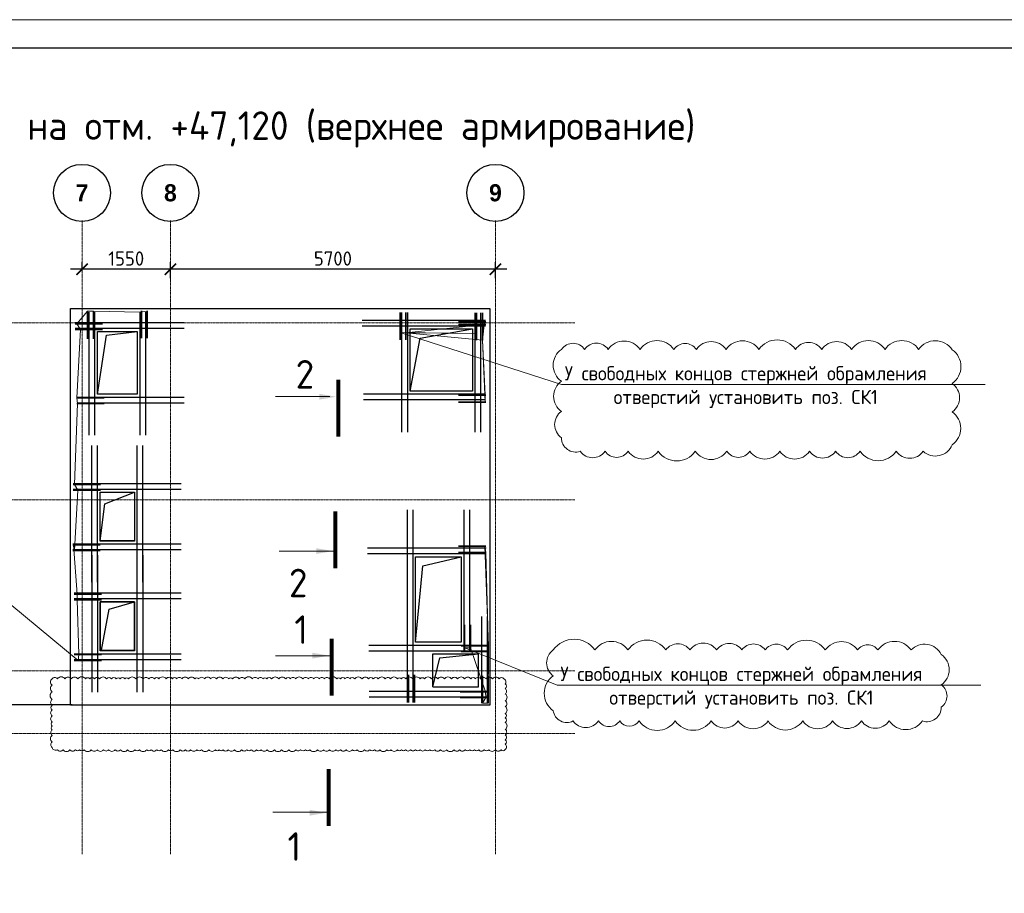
# Model space of a CAD drawing. Header units: millimetres. Extents: x -348641 to 659084, y -187953 to 16029.
# Tile 618 of 656: x -69187 to -51920, y -84248 to -68930. Entities that reach past the tile are written whole.
import ezdxf
from ezdxf import colors
from ezdxf.entities.mleader import LeaderData, LeaderLine
from ezdxf.math import Vec2, Vec3

# ---------------------------------------------------------------- set-up
doc = ezdxf.new("R2010")
doc.units = ezdxf.units.MM
for name, pattern in [('______5', [1100, 800, -100, 100, -100]), ('CENTER2', [28.575, 19.05, -3.175, 3.175, -3.175]), ('осевая', [50.8, 31.75, -6.35, 6.35, -6.35])]:
    doc.linetypes.add(name, pattern=pattern)
for name, color, linetype, lineweight in [('_0.25', 114, 'Continuous', 25), ('_0.5', 94, 'Continuous', 50), ('Standard', 7, 'Continuous', 25), ('Осевая', 10, 'CENTER2', 20), ('Оси', 40, '______5', 18), ('Перекрытие ж_бетон', 1, 'Continuous', 30), ('подоснова', 151, 'Continuous', 5), ('ТОНКИЕ', 7, 'Continuous', 9), ('Узлы', 7, 'Continuous', 0)]:
    doc.layers.add(name, color=color, linetype=linetype, lineweight=lineweight)
doc.layers.add('ТОЛСТЫЕ_ОСНОВНЫЕ', color=6, linetype='Continuous')
doc.styles.add('Century Gothic', font='GOTHIC.TTF')
doc.styles.add('GOST-2.304_Type-B', font='GOST_Common.ttf')
doc.dimstyles.new('СПДС', dxfattribs={"dimscale": 100, "dimtxt": 2.5, "dimasz": 2, "dimexe": 1.25, "dimexo": 0, "dimtad": 1, "dimdec": 0, "dimrnd": 5, "dimtxsty": 'GOST-2.304_Type-B', "dimblk": 'ARCHTICK', "dimcen": 2.5, "dimdle": 2, "dimclrd": 1, "dimclre": 1, "dimclrt": 1, "dimadec": 0, "dimazin": 2, "dimtfac": 0.75, "dimtdec": 0, "dimtmove": 1, "dimatfit": 3, "dimfxl": 1, "dimtfillclr": 256, "dimtolj": 1, "dimarcsym": 1})

# ---------------------------------------------------------------- blocks, each defined once
blk = doc.blocks.new('*U1236')
at = {"layer": 'ТОЛСТЫЕ_ОСНОВНЫЕ', "color": 6}
blk.add_lwpolyline([(20, 5), (886, 5), (886, 415), (20, 415)], close=True, dxfattribs=at)
at = {"layer": 'ТОНКИЕ'}
blk.add_lwpolyline([(0, 0), (891, 0), (891, 420), (0, 420)], close=True, dxfattribs=at)
blk = doc.blocks.new('NSY101')
at = {"color": 0, "linetype": 'ByBlock', "lineweight": -2}
blk.add_circle((0, 0), 50, dxfattribs=at)
blk = doc.blocks.new('СЛОЖНЫЙ_ОБЪЕКТ_3')
at = {"layer": 'Оси', "color": 16, "linetype": 'Continuous', "lineweight": 25, "transparency": 33554687, "xscale": 9.999999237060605, "yscale": 9.999999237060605, "zscale": 9.999999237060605}
blk.add_blockref('NSY101', (24563, -989), dxfattribs=at)
at = {"layer": 'Оси', "color": 16, "linetype": 'Continuous', "lineweight": 25, "transparency": 33554687, "insert": (24563, -989), "char_height": 300, "width": 385, "attachment_point": 5, "style": 'Century Gothic'}
blk.add_mtext('\\A1;{\\fCentury Gothic|i0|b1;\\H300.000000;\\W1.000000;\\C16;7}\\P', dxfattribs=at)
blk = doc.blocks.new('СЛОЖНЫЙ_ОБЪЕКТ_4')
at = {"layer": 'Оси', "color": 16, "linetype": 'Continuous', "lineweight": 25, "transparency": 33554687, "xscale": 9.999999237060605, "yscale": 9.999999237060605, "zscale": 9.999999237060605}
blk.add_blockref('NSY101', (26113, -989), dxfattribs=at)
at = {"layer": 'Оси', "color": 16, "linetype": 'Continuous', "lineweight": 25, "transparency": 33554687, "insert": (26113, -989), "char_height": 300, "width": 385, "attachment_point": 5, "style": 'Century Gothic'}
blk.add_mtext('\\A1;{\\fCentury Gothic|i0|b1;\\H300.000000;\\W1.000000;\\C16;8}\\P', dxfattribs=at)
blk = doc.blocks.new('СЛОЖНЫЙ_ОБЪЕКТ_16')
at = {"layer": 'Оси', "color": 16, "linetype": 'Continuous', "lineweight": 25, "transparency": 33554687, "xscale": 9.999999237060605, "yscale": 9.999999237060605, "zscale": 9.999999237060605}
blk.add_blockref('NSY101', (31813, -989), dxfattribs=at)
at = {"layer": 'Оси', "color": 16, "linetype": 'Continuous', "lineweight": 25, "transparency": 33554687, "insert": (31813, -989), "char_height": 300, "width": 385, "attachment_point": 5, "style": 'Century Gothic'}
blk.add_mtext('\\A1;{\\fCentury Gothic|i0|b1;\\H300.000000;\\W1.000000;\\C16;9}\\P', dxfattribs=at)
blk = doc.blocks.new('*U645')
at = {"layer": '_0.25', "ltscale": 100}
blk.add_lwpolyline([(0, 700), (1100, 700), (1100, 0), (0, 0)], close=True, dxfattribs=at)
at = {"layer": '_0.5', "color": 7, "lineweight": 30, "ltscale": 100}
for p, q in [((-150, 1058), (-150, -820)), ((-50, 1058), (-50, -820)), ((1150, -820), (1150, 1089)), ((1250, -820), (1250, 1089)), ((1437, 850), (-720, 850)), ((1437, 750), (-720, 750)), ((-720, -50), (1437, -50)), ((-720, -150), (1437, -150))]:
    blk.add_line(p, q, dxfattribs=at)
blk = doc.blocks.new('*U646')
at = {"layer": '_0.25', "ltscale": 100}
blk.add_lwpolyline([(0, 600), (855, 600), (855, 0), (0, 0)], close=True, dxfattribs=at)
at = {"layer": '_0.5', "color": 7, "lineweight": 30, "ltscale": 100}
for p, q in [((-150, 1077), (-150, -820)), ((-50, 1077), (-50, -820)), ((905, -820), (905, 1072)), ((1005, -820), (1005, 1072)), ((1675, 750), (-720, 750)), ((1675, 650), (-720, 650)), ((-720, -50), (1675, -50)), ((-720, -150), (1675, -150))]:
    blk.add_line(p, q, dxfattribs=at)
blk = doc.blocks.new('*U647')
at = {"layer": '_0.25', "ltscale": 100}
blk.add_lwpolyline([(0, 600), (862, 600), (862, 0), (0, 0)], close=True, dxfattribs=at)
at = {"layer": '_0.5', "color": 7, "lineweight": 30, "ltscale": 100}
for p, q in [((-150, 1055), (-150, -820)), ((-50, 1055), (-50, -820)), ((912, -820), (912, 1055)), ((1012, -820), (1012, 1055)), ((1682, 750), (-720, 750)), ((1682, 650), (-720, 650)), ((-720, -50), (1682, -50)), ((-720, -150), (1682, -150))]:
    blk.add_line(p, q, dxfattribs=at)
blk = doc.blocks.new('*U644')
at = {"layer": '_0.25', "ltscale": 100}
blk.add_lwpolyline([(0, 800), (1500, 800), (1500, 0), (0, 0)], close=True, dxfattribs=at)
at = {"layer": '_0.5', "color": 7, "lineweight": 30, "ltscale": 100}
for p, q in [((-150, 1620), (-150, -471)), ((-50, 1620), (-50, -471)), ((1550, -436), (1550, 1645)), ((1650, -436), (1650, 1645)), ((2320, 950), (-1053, 950)), ((2320, 850), (-1053, 850)), ((-168, -50), (2320, -50)), ((-168, -150), (2320, -150))]:
    blk.add_line(p, q, dxfattribs=at)
blk = doc.blocks.new('*U643')
at = {"layer": '_0.25', "ltscale": 100}
blk.add_lwpolyline([(0, 1090), (1090, 1090), (1090, 0), (0, 0)], close=True, dxfattribs=at)
at = {"layer": '_0.5', "color": 7, "lineweight": 30, "ltscale": 100}
for p, q in [((-150, 1910), (-150, -232)), ((-50, 1910), (-50, -232)), ((1140, -230), (1140, 1935)), ((1240, -230), (1240, 1935)), ((1378, 1240), (-720, 1240)), ((1378, 1140), (-720, 1140)), ((-720, -50), (1374, -50)), ((-720, -150), (1374, -150))]:
    blk.add_line(p, q, dxfattribs=at)
blk = doc.blocks.new('_ArchTick')
at = {"color": 0, "linetype": 'ByBlock', "const_width": 0.15}
blk.add_lwpolyline([(-0.5, -0.5), (0.5, 0.5)], dxfattribs=at)
blk = doc.blocks.new('*D1352')
at = {"layer": '_0.5', "color": 1, "lineweight": -2, "transparency": 16777216}
for p, q in [((-66544, -73463), (-66544, -73181)), ((-60844, -73463), (-60844, -73181)), ((-60644, -73306), (-66744, -73306))]:
    blk.add_line(p, q, dxfattribs=at)
at = {"layer": 'DEFPOINTS', "color": 0, "lineweight": 0, "transparency": 16777216}
for p in [(-66544, -73306), (-66544, -73463), (-60844, -73463)]:
    blk.add_point(p, dxfattribs=at)
at = {"layer": '_0.5', "color": 1, "lineweight": -2, "transparency": 16777216, "xscale": 200, "yscale": 200, "zscale": 200, "rotation": 180}
blk.add_blockref('_ArchTick', (-66544, -73306), dxfattribs=at)
at = {"layer": '_0.5', "color": 1, "lineweight": -2, "transparency": 16777216, "xscale": 200, "yscale": 200, "zscale": 200}
blk.add_blockref('_ArchTick', (-60844, -73306), dxfattribs=at)
at = {"layer": '_0.5', "color": 1, "lineweight": 0, "transparency": 16777216, "insert": (-63694, -73118), "char_height": 250, "attachment_point": 5, "style": 'GOST-2.304_Type-B'}
blk.add_mtext('\\A1;5700', dxfattribs=at)
blk = doc.blocks.new('*D1353')
at = {"layer": '_0.5', "color": 1, "lineweight": -2, "transparency": 16777216}
for p, q in [((-68094, -73306), (-68094, -73181)), ((-66544, -73463), (-66544, -73181)), ((-66344, -73306), (-68294, -73306))]:
    blk.add_line(p, q, dxfattribs=at)
at = {"layer": 'DEFPOINTS', "color": 0, "lineweight": 0, "transparency": 16777216}
for p in [(-68094, -73306), (-68094, -73306), (-66544, -73463)]:
    blk.add_point(p, dxfattribs=at)
at = {"layer": '_0.5', "color": 1, "lineweight": -2, "transparency": 16777216, "xscale": 200, "yscale": 200, "zscale": 200, "rotation": 180}
blk.add_blockref('_ArchTick', (-68094, -73306), dxfattribs=at)
at = {"layer": '_0.5', "color": 1, "lineweight": -2, "transparency": 16777216, "xscale": 200, "yscale": 200, "zscale": 200}
blk.add_blockref('_ArchTick', (-66544, -73306), dxfattribs=at)
at = {"layer": '_0.5', "color": 1, "lineweight": 0, "transparency": 16777216, "insert": (-67319, -73118), "char_height": 250, "attachment_point": 5, "style": 'GOST-2.304_Type-B'}
blk.add_mtext('\\A1;1550', dxfattribs=at)
blk = doc.blocks.new('*D1356')
at = {"layer": '_0.5', "color": 1, "lineweight": -2, "transparency": 16777216}
for p, q in [((-70333, -80543), (-70333, -79943)), ((-69989, -80147), (-69989, -81145)), ((-69722, -80347), (-70114, -80347)), ((-69989, -80646), (-70333, -80543)), ((-68266, -80945), (-70114, -80945))]:
    blk.add_line(p, q, dxfattribs=at)
at = {"layer": 'DEFPOINTS', "color": 0, "lineweight": 0, "transparency": 16777216}
for p in [(-69722, -80347), (-69989, -80945), (-68266, -80945)]:
    blk.add_point(p, dxfattribs=at)
at = {"layer": '_0.5', "color": 1, "lineweight": -2, "transparency": 16777216, "xscale": 200, "yscale": 200, "zscale": 200}
for p, rotation in [((-69989, -80347), 90), ((-69989, -80945), 270)]:
    blk.add_blockref('_ArchTick', p, dxfattribs=dict(at, rotation=rotation))
at = {"layer": '_0.5', "color": 1, "lineweight": 0, "transparency": 16777216, "insert": (-70521, -80243), "char_height": 250, "attachment_point": 5, "rotation": 90, "style": 'GOST-2.304_Type-B'}
blk.add_mtext('\\A1;600', dxfattribs=at)
blk = doc.blocks.new('_None')

msp = doc.modelspace()

# ---------------------------------------------------------------- linework, layer by layer
at = {"layer": '_0.5', "color": 4, "lineweight": 35}
for points in [[(-67995.4, -74043.1), (-67995.4, -74523)], [(-67894.7, -74043.1), (-67894.7, -74523)], [(-67053.1, -74036.2), (-67053.1, -74516.1)], [(-66952.4, -74036.2), (-66952.4, -74516.1)], [(-62517.2, -74064.6), (-62517.2, -74544.5)], [(-62416.5, -74064.6), (-62416.5, -74544.5)], [(-61174.1, -74071.8), (-61174.1, -74551.6)], [(-61073.4, -74071.8), (-61073.4, -74551.6)], [(-61491.6, -74227.2), (-61011.8, -74227.2)], [(-68215.7, -74261.3), (-67735.8, -74261.3)], [(-68215.7, -74362), (-67735.8, -74362)], [(-61493.2, -74276), (-61013.3, -74276)], [(-68183.8, -75561.3), (-67704, -75561.3)], [(-61493.2, -75516.4), (-61013.3, -75516.4)], [(-68183.8, -75662), (-67704, -75662)], [(-61493.2, -75635.2), (-61013.3, -75635.2)], [(-68250.2, -77081.3), (-67770.4, -77081.3)], [(-68250.2, -77182), (-67770.4, -77182)], [(-68255.9, -78136.3), (-67776.1, -78136.3)], [(-61493.2, -78158.5), (-61013.3, -78158.5)], [(-68255.9, -78237.1), (-67776.1, -78237.1)], [(-61493.2, -78271), (-61013.3, -78271)], [(-68230.9, -79001.3), (-67751, -79001.3)], [(-68230.9, -79102), (-67751, -79102)], [(-61383.9, -79541.2), (-61383.9, -80021.1)], [(-61283.2, -79541.2), (-61283.2, -80021.1)], [(-61447.4, -79908.8), (-60967.5, -79908.8)], [(-68230.9, -80063.6), (-67751, -80063.6)], [(-61447.4, -80007.9), (-60967.5, -80007.9)], [(-68230.9, -80164.3), (-67751, -80164.3)], [(-62366.7, -80419.9), (-62366.7, -80899.7)], [(-62266, -80419.9), (-62266, -80899.7)], [(-61459.8, -80715.5), (-60980, -80715.5)], [(-61459.8, -80816.2), (-60980, -80816.2)]]:
    msp.add_lwpolyline(points, dxfattribs=at)
at = {"layer": '_0.5', "color": 240, "lineweight": 0, "true_color": 0xed1f24}
for points in [[(-59685.8, -74710.2, 0.5205671), (-59685.8, -75269.6, 0.5205671), (-59685.8, -75798.6, 0.5205671), (-59685.8, -76258.9, 0.5205671), (-59356.1, -76498.1, 0.5205671), (-58922.3, -76498.1, 0.5205671), (-58514.7, -76498.1, 0.5205671), (-57988.7, -76498.1, 0.5205671), (-57339.4, -76498.1, 0.5205671), (-56788.2, -76498.1, 0.5205671), (-56381.3, -76498.1, 0.5205671), (-55858.2, -76498.1, 0.5205671), (-55335.9, -76498.1, 0.5205671), (-54878.9, -76498.1, 0.5205671), (-54450.3, -76498.1, 0.5205671), (-53815.1, -76498.1, 0.5205671), (-53342.4, -76498.1, 0.5205671), (-52834.2, -76382.9, 0.5205671), (-52834.2, -75808.5, 0.5205671), (-52834.2, -75308.5, 0.5205671), (-52834.2, -74716, 0.5205671), (-53422.4, -74710.2, 0.5205671), (-54012.4, -74710.2, 0.5205671), (-54598.5, -74710.2, 0.5205671), (-55122.8, -74710.2, 0.5205671), (-55583.5, -74710.2, 0.5205671), (-56223.7, -74710.2, 0.5205671), (-56800.3, -74710.2, 0.5205671), (-57320.8, -74710.2, 0.5205671), (-57715.5, -74710.2, 0.5205671), (-58307.7, -74710.2, 0.5205671), (-58867.7, -74710.2, 0.5205671), (-59279.8, -74710.2, 0.5205671)], [(-59829.3, -79981.6, 0.5205671), (-59829.3, -80435.5, 0.5205671), (-59829.3, -81046, 0.5205671), (-59482.2, -81226.7, 0.5205671), (-59038.8, -81226.7, 0.5205671), (-58664.2, -81226.7, 0.5205671), (-58325.8, -81226.7, 0.5205671), (-57690.1, -81226.7, 0.5205671), (-57061.3, -81226.7, 0.5205671), (-56587.1, -81226.7, 0.5205671), (-56063.4, -81226.7, 0.5205671), (-55456.1, -81226.7, 0.5205671), (-54931.2, -81226.7, 0.5205671), (-54426.6, -81226.7, 0.5205671), (-53938.8, -81226.7, 0.5205671), (-53357.7, -81226.7, 0.5205671), (-53025.6, -80982.8, 0.5205671), (-53025.6, -80594.9, 0.5205671), (-53025.6, -80061.7, 0.5205671), (-53554.5, -79981.6, 0.5205671), (-54136.5, -79981.6, 0.5205671), (-54492.9, -79981.6, 0.5205671), (-55059.7, -79981.6, 0.5205671), (-55720.4, -79981.6, 0.5205671), (-56115.1, -79981.6, 0.5205671), (-56521.8, -79981.6, 0.5205671), (-56965.3, -79981.6, 0.5205671), (-57434.8, -79981.6, 0.5205671), (-57855.4, -79981.6, 0.5205671), (-58520.6, -79981.6, 0.5205671), (-59100.5, -79981.6, 0.5205671)], [(-68617.7, -80487, 0.5205671), (-68617.7, -80596.3, 0.5205671), (-68617.7, -80714.8, 0.5205671), (-68617.7, -80847.8, 0.5205671), (-68617.7, -80953.4, 0.5205671), (-68617.7, -81031.6, 0.5205671), (-68617.7, -81137.4, 0.5205671), (-68617.7, -81242.8, 0.5205671), (-68617.7, -81314.7, 0.5205671), (-68617.7, -81385.5, 0.5205671), (-68617.7, -81480.6, 0.5205671), (-68617.7, -81592.6, 0.5205671), (-68617.7, -81692.3, 0.5205671), (-68525.5, -81730, 0.5205671), (-68425.2, -81730, 0.5205671), (-68305.4, -81730, 0.5205671), (-68208.6, -81730, 0.5205671), (-68135.3, -81730, 0.5205671), (-68057.3, -81730, 0.5205671), (-67931.9, -81730, 0.5205671), (-67826.4, -81730, 0.5205671), (-67715.5, -81730, 0.5205671), (-67627.3, -81730, 0.5205671), (-67510.1, -81730, 0.5205671), (-67419.6, -81730, 0.5205671), (-67295.4, -81730, 0.5205671), (-67168.5, -81730, 0.5205671), (-67085.1, -81730, 0.5205671), (-66959.8, -81730, 0.5205671), (-66879.6, -81730, 0.5205671), (-66784.5, -81730, 0.5205671), (-66703.5, -81730, 0.5205671), (-66579.3, -81730, 0.5205671), (-66499.5, -81730, 0.5205671), (-66370.9, -81730, 0.5205671), (-66282.1, -81730, 0.5205671), (-66188.8, -81730, 0.5205671), (-66079.1, -81730, 0.5205671), (-65996.1, -81730, 0.5205671), (-65869.8, -81730, 0.5205671), (-65754.8, -81730, 0.5205671), (-65687.8, -81730, 0.5205671), (-65619.7, -81730, 0.5205671), (-65527, -81730, 0.5205671), (-65421.1, -81730, 0.5205671), (-65295.4, -81730, 0.5205671), (-65204, -81730, 0.5205671), (-65126.5, -81730, 0.5205671), (-65032.2, -81730, 0.5205671), (-64953.4, -81730, 0.5205671), (-64847.6, -81730, 0.5205671), (-64720.8, -81730, 0.5205671), (-64593.5, -81730, 0.5205671), (-64466.9, -81730, 0.5205671), (-64347.1, -81730, 0.5205671), (-64259.9, -81730, 0.5205671), (-64176.3, -81730, 0.5205671), (-64097.4, -81730, 0.5205671), (-63965.1, -81730, 0.5205671), (-63856.1, -81730, 0.5205671), (-63752.7, -81730, 0.5205671), (-63645.5, -81730, 0.5205671), (-63560, -81730, 0.5205671), (-63463, -81730, 0.5205671), (-63350.4, -81730, 0.5205671), (-63269.1, -81730, 0.5205671), (-63140.4, -81730, 0.5205671), (-63047.9, -81730, 0.5205671), (-62964.1, -81730, 0.5205671), (-62870.9, -81730, 0.5205671), (-62748.7, -81730, 0.5205671), (-62675.7, -81730, 0.5205671), (-62563.2, -81730, 0.5205671), (-62492.1, -81730, 0.5205671), (-62420.9, -81730, 0.5205671), (-62332.8, -81730, 0.5205671), (-62247.3, -81730, 0.5205671), (-62164.6, -81730, 0.5205671), (-62076.2, -81730, 0.5205671), (-61993, -81730, 0.5205671), (-61909.4, -81730, 0.5205671), (-61808.5, -81730, 0.5205671), (-61700.1, -81730, 0.5205671), (-61570, -81730, 0.5205671), (-61471.6, -81730, 0.5205671), (-61375.2, -81730, 0.5205671), (-61292.6, -81730, 0.5205671), (-61209.3, -81730, 0.5205671), (-61137.7, -81730, 0.5205671), (-61042.6, -81730, 0.5205671), (-60960.5, -81730, 0.5205671), (-60845.6, -81730, 0.5205671), (-60745.9, -81730, 0.5205671), (-60676.5, -81730, 0.5205671), (-60671.3, -81634, 0.5205671), (-60671.3, -81556.6, 0.5205671), (-60671.3, -81471, 0.5205671), (-60671.3, -81375.1, 0.5205671), (-60671.3, -81252.7, 0.5205671), (-60671.3, -81169.1, 0.5205671), (-60671.3, -81094.2, 0.5205671), (-60671.3, -80975.4, 0.5205671), (-60671.3, -80871.4, 0.5205671), (-60671.3, -80751.6, 0.5205671), (-60671.3, -80659.9, 0.5205671), (-60671.3, -80575.4, 0.5205671), (-60699.8, -80487, 0.5205671), (-60777.6, -80487, 0.5205671), (-60893.6, -80487, 0.5205671), (-61011.8, -80487, 0.5205671), (-61101.1, -80487, 0.5205671), (-61194.2, -80487, 0.5205671), (-61274, -80487, 0.5205671), (-61384.4, -80487, 0.5205671), (-61508, -80487, 0.5205671), (-61612.9, -80487, 0.5205671), (-61739.2, -80487, 0.5205671), (-61854.3, -80487, 0.5205671), (-61962.8, -80487, 0.5205671), (-62089.7, -80487, 0.5205671), (-62163.9, -80487, 0.5205671), (-62293.4, -80487, 0.5205671), (-62416.5, -80487, 0.5205671), (-62494.2, -80487, 0.5205671), (-62561.9, -80487, 0.5205671), (-62684.5, -80487, 0.5205671), (-62775.9, -80487, 0.5205671), (-62900.9, -80487, 0.5205671), (-62985.5, -80487, 0.5205671), (-63068.4, -80487, 0.5205671), (-63183.3, -80487, 0.5205671), (-63312.3, -80487, 0.5205671), (-63395.6, -80487, 0.5205671), (-63481.9, -80487, 0.5205671), (-63560.2, -80487, 0.5205671), (-63628.1, -80487, 0.5205671), (-63760.1, -80487, 0.5205671), (-63845.7, -80487, 0.5205671), (-63932, -80487, 0.5205671), (-64034, -80487, 0.5205671), (-64127.8, -80487, 0.5205671), (-64221, -80487, 0.5205671), (-64348.4, -80487, 0.5205671), (-64438.6, -80487, 0.5205671), (-64522.5, -80487, 0.5205671), (-64644.2, -80487, 0.5205671), (-64768.8, -80487, 0.5205671), (-64850.4, -80487, 0.5205671), (-64920.4, -80487, 0.5205671), (-65008.6, -80487, 0.5205671), (-65106.7, -80487, 0.5205671), (-65239.3, -80487, 0.5205671), (-65336.6, -80487, 0.5205671), (-65452.2, -80487, 0.5205671), (-65523, -80487, 0.5205671), (-65623.9, -80487, 0.5205671), (-65737.2, -80487, 0.5205671), (-65836.9, -80487, 0.5205671), (-65944.1, -80487, 0.5205671), (-66047.4, -80487, 0.5205671), (-66116.8, -80487, 0.5205671), (-66229, -80487, 0.5205671), (-66343.1, -80487, 0.5205671), (-66432, -80487, 0.5205671), (-66509.7, -80487, 0.5205671), (-66616.2, -80487, 0.5205671), (-66745.9, -80487, 0.5205671), (-66825.1, -80487, 0.5205671), (-66923.1, -80487, 0.5205671), (-67020.1, -80487, 0.5205671), (-67149.1, -80487, 0.5205671), (-67276.9, -80487, 0.5205671), (-67344.3, -80487, 0.5205671), (-67423.5, -80487, 0.5205671), (-67495.2, -80487, 0.5205671), (-67579.9, -80487, 0.5205671), (-67661.8, -80487, 0.5205671), (-67788, -80487, 0.5205671), (-67874.9, -80487, 0.5205671), (-67959.1, -80487, 0.5205671), (-68033.5, -80487, 0.5205671), (-68165, -80487, 0.5205671), (-68285.6, -80487, 0.5205671), (-68394.8, -80487, 0.5205671), (-68526.3, -80487, 0.5205671)]]:
    msp.add_lwpolyline(points, format="xyb", close=True, dxfattribs=at)
at = {"layer": '_0.5', "color": 4, "lineweight": 35, "elevation": 360}
for points in [[(-61072.4, -80433.4), (-61072.4, -80913.3)], [(-60971.7, -80433.4), (-60971.7, -80913.3)]]:
    msp.add_lwpolyline(points, dxfattribs=at)
at = {"layer": 'Standard', "color": 7, "linetype": 'Continuous', "lineweight": 25, "transparency": 33554687}
for points in [[(-67824, -75496.8), (-67665.7, -74464.1), (-67124, -74396.8)], [(-62338.9, -75441.9), (-62164.4, -74512.4), (-61248.9, -74351.9)], [(-67774, -78066.8), (-67692, -77421.6), (-67174, -77216.8)], [(-62244, -79846.8), (-62119.2, -78503.2), (-61444, -78346.8)], [(-67751.4, -79986.8), (-67617.4, -79267.6), (-67174, -79136.8)], [(-61944, -80627.1), (-61816.8, -80117.8), (-61144, -80046.8)]]:
    msp.add_lwpolyline(points, dxfattribs=at)
at = {"layer": 'Осевая', "color": 7, "linetype": 'ByBlock', "lineweight": 30}
for p, q in [((-61090.3, -79395.4), (-61090.3, -80913.9)), ((-60990.3, -79395.4), (-60990.3, -80913.9)), ((-63060.3, -80701), (-60975.2, -80701)), ((-63060.3, -80801), (-60974.2, -80801))]:
    msp.add_line(p, q, dxfattribs=at)
at = {"layer": 'Оси', "color": 16, "linetype": 'осевая', "lineweight": 0, "ltscale": 0.5, "transparency": 33554687}
for p, q in [((-68094, -72451.2), (-68094, -83562.8)), ((-66544, -72451.2), (-66544, -83562.8)), ((-60844, -72451.2), (-60844, -83562.8)), ((-71139.7, -74246.8), (-59450.3, -74246.8)), ((-71139.7, -77346.8), (-59450.3, -77346.8)), ((-71139.7, -80346.8), (-59450.3, -80346.8)), ((-71139.7, -81446.8), (-59450.3, -81446.8))]:
    msp.add_line(p, q, dxfattribs=at)
at = {"layer": 'Перекрытие ж_бетон', "color": 3}
for p, q in [((-61944, -80046.8), (-61144, -80046.8)), ((-61944, -80627.1), (-61944, -80046.8)), ((-61144, -80627.1), (-61144, -80046.8)), ((-61944, -80627.1), (-61144, -80627.1))]:
    msp.add_line(p, q, dxfattribs=at)
at = {"layer": 'Перекрытие ж_бетон', "color": 3, "elevation": 360}
msp.add_lwpolyline([(-68294, -73996.8), (-60944.1, -73996.8), (-60944.1, -80946.8), (-68294, -80946.8)], close=True, dxfattribs=at)
at = {"layer": 'Перекрытие ж_бетон', "color": 3}
for points in [[(-67124, -75496.8), (-67824, -75496.8), (-67824, -74396.8), (-67124, -74396.8), (-67124, -75496.8)], [(-62338.9, -74351.9), (-61248.9, -74351.9), (-61248.9, -75441.9), (-62338.9, -75441.9), (-62338.9, -74351.9)], [(-67774, -77216.8), (-67174, -77216.8), (-67174, -78066.8), (-67774, -78066.8), (-67774, -77216.8)], [(-61444, -79846.8), (-62244, -79846.8), (-62244, -78346.8), (-61444, -78346.8), (-61444, -79846.8)], [(-67174, -79136.8), (-67774, -79136.8), (-67774, -79986.8), (-67174, -79986.8), (-67174, -79136.8)]]:
    msp.add_lwpolyline(points, close=True, dxfattribs=at)
at = {"layer": 'Узлы', "color": 1, "linetype": 'Continuous', "lineweight": 0}
for p, q in [((-63750.2, -75536), (-64700.2, -75536)), ((-63686.6, -78248.2), (-64636.6, -78248.2)), ((-63752.6, -80081.4, 3100), (-64702.6, -80081.4, 3100)), ((-63800.4, -82827.8, 3100), (-64750.4, -82827.8, 3100))]:
    msp.add_line(p, q, dxfattribs=at)
at = {"layer": 'Узлы', "color": 1, "linetype": 'Continuous', "lineweight": 0, "const_width": 70}
for points in [[(-63598.1, -75241.1), (-63598.1, -76241.1)], [(-63651.6, -78548.2), (-63651.6, -77548.2)]]:
    msp.add_lwpolyline(points, dxfattribs=at)
at = {"layer": 'Узлы', "color": 1, "linetype": 'Continuous', "lineweight": 0, "const_width": 70, "elevation": 3100}
for points in [[(-63717.6, -79781.4), (-63717.6, -80781.4)], [(-63770.9, -82068.7), (-63770.9, -83068.7)]]:
    msp.add_lwpolyline(points, dxfattribs=at)
at = {"layer": 'Узлы', "color": 1, "linetype": 'Continuous', "lineweight": 0}
for points in [[(-63633.1, -75541.1), (-63933.5, -75490.9), (-63933.5, -75591.4)], [(-63686.6, -78248.2), (-63987.1, -78197.9), (-63987.1, -78298.5)], [(-63752.6, -80081.4, 3100), (-64053, -80031.2, 3100), (-64053, -80131.7, 3100)], [(-63800.4, -82835, 3100), (-64100.8, -82784.8, 3100), (-64100.8, -82885.3, 3100)]]:
    msp.add_solid(points, dxfattribs=at)

# ---------------------------------------------------------------- block references
at = {"xscale": 100, "yscale": 100, "zscale": 100}
msp.add_blockref('*U1236', (-104886.9, -110930.1), dxfattribs=at)
at = {"ltscale": 100, "rotation": 90}
for name, p in [('*U645', (-67124, -75496.8)), ('*U643', (-61248.9, -75441.9)), ('*U646', (-67176.3, -78071.9)), ('*U644', (-61444, -79846.8)), ('*U647', (-67174, -79999.1))]:
    msp.add_blockref(name, p, dxfattribs=at)
at = {"layer": 'Оси', "color": 16, "linetype": 'Continuous', "lineweight": 25, "transparency": 33554687}
for name in ['СЛОЖНЫЙ_ОБЪЕКТ_3', 'СЛОЖНЫЙ_ОБЪЕКТ_4', 'СЛОЖНЫЙ_ОБЪЕКТ_16']:
    msp.add_blockref(name, (-92657.5, -70978.1), dxfattribs=at)

# ---------------------------------------------------------------- texts
at = {"layer": 'Узлы', "color": 80, "linetype": 'Continuous', "lineweight": 0, "style": 'GOST-2.304_Type-B'}
msp.add_text('Плита покрытия на отм. +47,120 (верхнее армирование)', height=500, dxfattribs=at).set_placement((-74409.5, -71037.1))
at = {"layer": 'Узлы', "color": 1, "linetype": 'Continuous', "lineweight": 0, "char_height": 500, "attachment_point": 5, "style": 'GOST-2.304_Type-B'}
for s, insert in [('2', (-64185.3, -75147.8)), ('2', (-64303.6, -78806.7)), ('1', (-64250.9, -79625.2, 3100)), ('1', (-64371.5, -83428.4, 3100))]:
    msp.add_mtext_dynamic_manual_height_columns(s, width=723.88, gutter_width=25, heights=[0], dxfattribs=dict(at, insert=insert))

# ---------------------------------------------------------------- dimensions: what is measured, and where the dimension line sits
at = {"layer": '_0.5', "color": 1, "lineweight": 0}
for base, p1, p2, picture, middle in [((-68094, -73305.9), (-66544, -73463.4), (-68094, -73305.9), '*D1353', (-67319, -73118.4)), ((-66544, -73305.9), (-60844, -73463.4), (-66544, -73463.4), '*D1352', (-63694, -73118.4))]:
    dim = msp.add_linear_dim(base=base, p1=p1, p2=p2, dimstyle='СПДС', dxfattribs=at)
    dim.commit()
    dim.dimension.update_dxf_attribs({"geometry": picture, "text_midpoint": middle})
dim = msp.add_linear_dim(base=(-69989.5, -80944.8), p1=(-69721.7, -80346.8), p2=(-68265.9, -80944.8), angle=90, dimstyle='СПДС', dxfattribs=at)
dim.commit()
dim.dimension.update_dxf_attribs({"geometry": '*D1356', "text_midpoint": (-70520.7, -80480.2)})

# ---------------------------------------------------------------- leaders
at = {"layer": 'подоснова', "color": 2, "lineweight": 0, "ltscale": 0.3}
ml = msp.add_multileader_mtext('Standard', dxfattribs=at)
ml.set_content('У свободных концов стержней обрамления \\Pотверстий установить поз. СК1', color=2, style='GOST-2.304_Type-B')
ml.set_leader_properties(color=256, linetype='ByLayer', lineweight=15)
ml.set_arrow_properties(name='NONE')
ml.build(insert=Vec2(0, 0))
ml.multileader.update_dxf_attribs({"text_left_attachment_type": 6, "text_right_attachment_type": 6, "dogleg_length": 0.1, "arrow_head_size": 18})
ctx = ml.context
ctx.base_point, ctx.char_height, ctx.arrow_head_size, ctx.landing_gap_size, ctx.plane_origin = Vec3(-76976, -78216.9), 250, 18, 20, Vec3(-81317.7, -69417.3)
ctx.left_attachment, ctx.right_attachment, ctx.text_align_type = 6, 6, 1
notes = []
notes.append((ctx, [(1, (1, 1, 0), (-70518.5, -78216.9), (-1, 0), 0.1, [(15, [(-66952.4, -74041.9), (-67074, -74059.9), (-67894.7, -74043.1), (-67995.4, -74043.1), (-68184.2, -74261.3), (-68121.1, -74362), (-68183.8, -75561.3), (-68172.3, -75662), (-68227.1, -77081.3), (-68167.5, -77182), (-68227.3, -78237.1), (-68242.9, -78136.3), (-68178.4, -79001.3), (-68178.4, -79102), (-68152.5, -80063.6), (-68160.3, -80164.3)], 0, [])])]))
ctx.mtext.insert, ctx.mtext.alignment, ctx.mtext.flow_direction = Vec3(-73747.3, -77891.9), 2, 5
ml = msp.add_multileader_mtext('Standard', dxfattribs=at)
ml.set_content('У свободных концов стержней обрамления \\Pотверстий установить поз. СК1', color=2, style='GOST-2.304_Type-B')
ml.set_leader_properties(color=256, linetype='ByLayer', lineweight=15)
ml.set_arrow_properties(name='NONE')
ml.build(insert=Vec2(0, 0))
ml.multileader.update_dxf_attribs({"text_left_attachment_type": 6, "text_right_attachment_type": 6, "dogleg_length": 0.1, "arrow_head_size": 18})
ctx = ml.context
ctx.base_point, ctx.char_height, ctx.arrow_head_size, ctx.landing_gap_size, ctx.plane_origin = Vec3(-59683.4, -75329.4), 250, 18, 20, Vec3(-65375.7, -72182.1)
ctx.left_attachment, ctx.right_attachment, ctx.text_align_type = 6, 6, 1
notes.append((ctx, [(0, (1, 1, 0), (-59683.5, -75329.4), (1, 0), 0.1, [(11, [(-62416.5, -74422.5), (-61036.7, -74276), (-61034.6, -74227.2), (-61073.4, -74551.6), (-61024.5, -75635.2), (-61024.5, -75635.2), (-61026.3, -75516.4), (-61026.3, -75516.4), (-61073.4, -74551.6), (-62416.5, -74422.5), (-61174.1, -74431.4), (-62517.2, -74416.7)], 0, [])])]))
ctx.mtext.insert, ctx.mtext.alignment, ctx.mtext.flow_direction = Vec3(-56454.7, -75004.4), 2, 5
ml = msp.add_multileader_mtext('Standard', dxfattribs=at)
ml.set_content('У свободных концов стержней обрамления \\Pотверстий установить поз. СК1', color=2, style='GOST-2.304_Type-B')
ml.set_leader_properties(color=256, linetype='ByLayer', lineweight=15)
ml.set_arrow_properties(name='NONE')
ml.build(insert=Vec2(0, 0))
ml.multileader.update_dxf_attribs({"text_left_attachment_type": 6, "text_right_attachment_type": 6, "dogleg_length": 0.1, "arrow_head_size": 18})
ctx = ml.context
ctx.base_point, ctx.char_height, ctx.arrow_head_size, ctx.landing_gap_size, ctx.plane_origin = Vec3(-59759.4, -80599.9), 250, 18, 20, Vec3(-65303.7, -77452.6)
ctx.left_attachment, ctx.right_attachment, ctx.text_align_type = 6, 6, 1
notes.append((ctx, [(0, (1, 1, 0), (-59759.5, -80599.9), (1, 0), 0.1, [(9, [(-60967.5, -80007.9), (-61013.3, -78271), (-61032.8, -78158.5), (-60967.5, -79908.8), (-60971.7, -80913.3), (-61072.4, -80913.3), (-61014.4, -80816.2), (-61016.1, -80715.8), (-61280.8, -79946.7), (-61383.7, -79946.2)], 0, [])])]))
ctx.mtext.insert, ctx.mtext.alignment, ctx.mtext.flow_direction = Vec3(-56530.6, -80274.9), 2, 5
for ctx, leaders in notes:
    for number, flags, end, landing, length, lines in leaders:
        leader = LeaderData()
        leader.index, (leader.has_last_leader_line, leader.has_dogleg_vector, leader.attachment_direction) = number, flags
        leader.last_leader_point, leader.dogleg_vector, leader.dogleg_length = Vec3(end), Vec3(landing), length
        for number, points, colour, breaks in lines:
            line = LeaderLine()
            line.index, line.vertices, line.color, line.breaks = number, Vec3.list(points), colors.encode_raw_color(colour), breaks
            leader.lines.append(line)
        ctx.leaders.append(leader)

doc.saveas('drawing.dxf')
